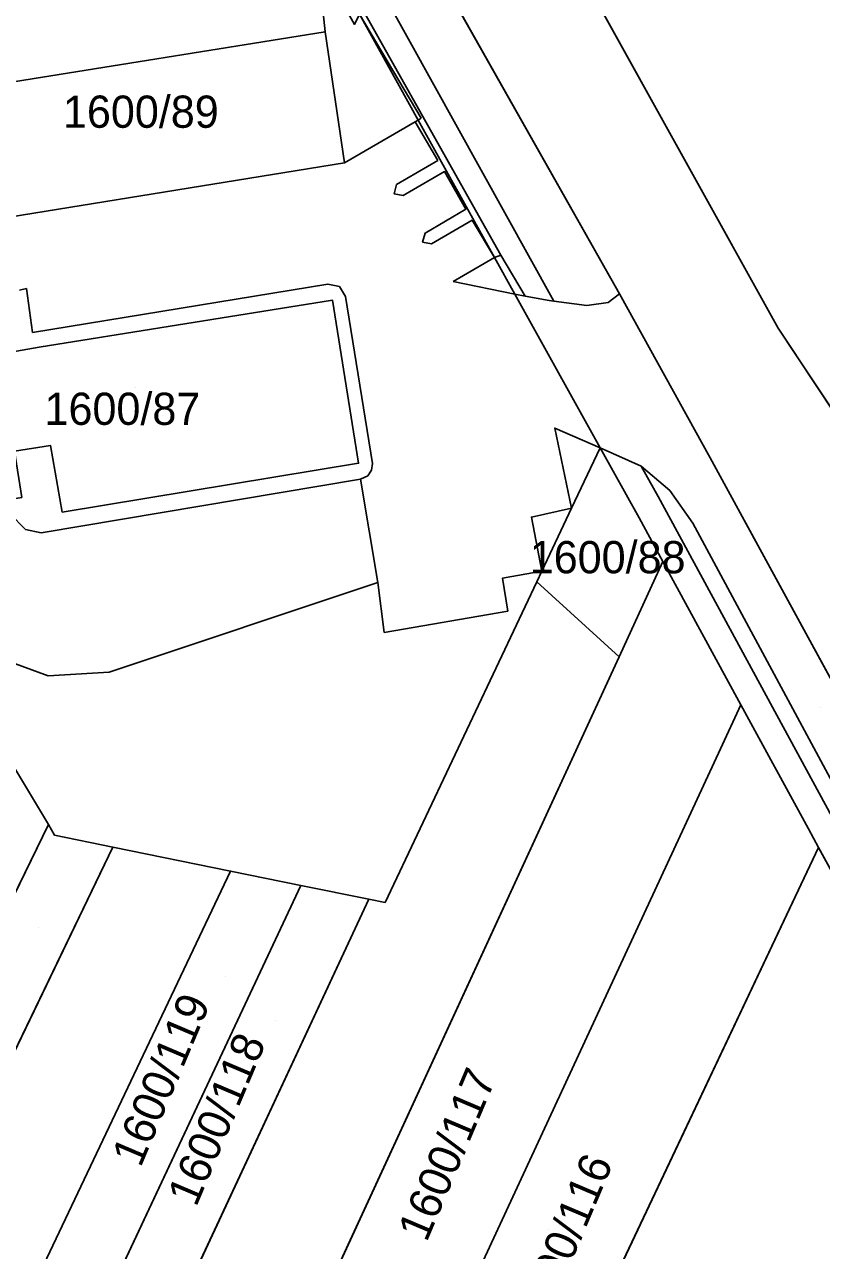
# Model space of a CAD drawing. Extents: x -262715 to -259381, y -1237238 to -1231182.
# Drawn here: x -261710.5 to -261661, y -1236433.9 to -1236357.8 of the extents above; entities that cross this region are included whole.
import ezdxf

# ---------------------------------------------------------------- set-up
doc = ezdxf.new("R2010")
doc.units = 0
for name, color, linetype in [('body_kn', 7, 'Continuous'), ('kladpar_druhypozemkov', 7, 'Continuous'), ('kladpar_hranice', 7, 'Continuous'), ('kladpar_parcelnecisla', 7, 'Continuous'), ('kladpar_plochy', 7, 'Continuous'), ('zappar_hrandruhpozemk', 7, 'Continuous')]:
    doc.layers.add(name, color=color, linetype=linetype)

msp = doc.modelspace()

# ---------------------------------------------------------------- linework, layer by layer
at = {"layer": 'body_kn'}
for p, q in [((-261691.84, -1236358.3), (-261691.84, -1236358.3)), ((-261691.84, -1236358.3), (-261691.84, -1236358.3)), ((-261685.87, -1236363.66), (-261685.87, -1236363.66)), ((-261686.24, -1236363.88), (-261686.24, -1236363.88)), ((-261686.06, -1236363.77), (-261686.06, -1236363.77)), ((-261686.06, -1236363.77), (-261686.06, -1236363.77)), ((-261690.64, -1236366.42), (-261690.64, -1236366.42)), ((-261690.64, -1236366.42), (-261690.64, -1236366.42)), ((-261684.85, -1236366.27), (-261684.85, -1236366.27)), ((-261684.43, -1236366.97), (-261684.43, -1236366.97)), ((-261687.4, -1236367.76), (-261687.4, -1236367.76)), ((-261687.56, -1236368.34), (-261687.56, -1236368.34)), ((-261686.99, -1236368.46), (-261686.99, -1236368.46)), ((-261683.11, -1236369.31), (-261683.11, -1236369.31)), ((-261682.72, -1236369.99), (-261682.72, -1236369.99)), ((-261685.63, -1236370.78), (-261685.63, -1236370.78)), ((-261685.79, -1236371.34), (-261685.79, -1236371.34)), ((-261685.24, -1236371.46), (-261685.24, -1236371.46)), ((-261681.32, -1236372.31), (-261681.32, -1236372.31)), ((-261681.32, -1236372.31), (-261681.32, -1236372.31)), ((-261680.93, -1236372.15), (-261680.93, -1236372.15)), ((-261680.93, -1236372.15), (-261680.93, -1236372.15)), ((-261710.37, -1236374.23), (-261710.37, -1236374.23)), ((-261691.67, -1236373.95), (-261691.67, -1236373.95)), ((-261690.95, -1236374.11), (-261690.95, -1236374.11)), ((-261683.89, -1236373.78), (-261683.89, -1236373.78)), ((-261691.37, -1236374.95), (-261691.37, -1236374.95)), ((-261690.57, -1236374.73), (-261690.57, -1236374.73)), ((-261680.07, -1236374.57), (-261680.07, -1236374.57)), ((-261680.07, -1236374.57), (-261680.07, -1236374.57)), ((-261679.42, -1236374.7), (-261679.42, -1236374.7)), ((-261679.42, -1236374.7), (-261679.42, -1236374.7)), ((-261677.94, -1236374.96), (-261677.94, -1236374.96)), ((-261677.65, -1236375.01), (-261677.65, -1236375.01)), ((-261673.58, -1236374.56), (-261673.58, -1236374.56)), ((-261675.59, -1236375.29), (-261675.59, -1236375.29)), ((-261674.27, -1236375.09), (-261674.27, -1236375.09)), ((-261709.99, -1236376.96), (-261709.99, -1236376.96)), ((-261663.73, -1236376.68), (-261663.73, -1236376.68)), ((-261709.58, -1236377.86), (-261709.58, -1236377.86)), ((-261677.59, -1236382.89), (-261677.59, -1236382.89)), ((-261708.87, -1236383.97), (-261708.87, -1236383.97)), ((-261674.77, -1236384.12), (-261674.77, -1236384.12)), ((-261674.77, -1236384.12), (-261674.77, -1236384.12)), ((-261667.95, -1236384.73), (-261667.95, -1236384.73)), ((-261689.76, -1236385.07), (-261689.76, -1236385.07)), ((-261688.95, -1236385.5), (-261688.95, -1236385.5)), ((-261688.9, -1236385.09), (-261688.9, -1236385.09)), ((-261672.22, -1236385.26), (-261672.22, -1236385.26)), ((-261672.22, -1236385.26), (-261672.22, -1236385.26)), ((-261689.65, -1236386.06), (-261689.65, -1236386.06)), ((-261689.65, -1236386.06), (-261689.65, -1236386.06)), ((-261689.19, -1236385.85), (-261689.19, -1236385.85)), ((-261671.18, -1236387.13), (-261671.18, -1236387.13)), ((-261670.45, -1236386.76), (-261670.45, -1236386.76)), ((-261676.54, -1236387.86), (-261676.54, -1236387.86)), ((-261708.15, -1236388.1), (-261708.15, -1236388.1)), ((-261679.04, -1236388.41), (-261679.04, -1236388.41)), ((-261672.36, -1236388.46), (-261672.36, -1236388.46)), ((-261710.43, -1236389.18), (-261710.43, -1236389.18)), ((-261709.46, -1236389.38), (-261709.46, -1236389.38)), ((-261669.03, -1236388.79), (-261669.03, -1236388.79)), ((-261678.39, -1236391.77), (-261678.39, -1236391.77)), ((-261670.88, -1236391.17), (-261670.88, -1236391.17)), ((-261670.88, -1236391.17), (-261670.88, -1236391.17)), ((-261688.57, -1236392.47), (-261688.57, -1236392.47)), ((-261688.57, -1236392.47), (-261688.57, -1236392.47)), ((-261680.84, -1236392.21), (-261680.84, -1236392.21)), ((-261678.71, -1236392.44), (-261678.71, -1236392.44)), ((-261680.49, -1236394.25), (-261680.49, -1236394.25)), ((-261688.17, -1236395.57), (-261688.17, -1236395.57)), ((-261673.6, -1236397.08), (-261673.6, -1236397.08)), ((-261673.6, -1236397.08), (-261673.6, -1236397.08)), ((-261709.02, -1236398.26), (-261709.02, -1236398.26)), ((-261705.24, -1236398.04), (-261705.24, -1236398.04)), ((-261666.04, -1236400.06), (-261666.04, -1236400.06)), ((-261666.04, -1236400.06), (-261666.04, -1236400.06)), ((-261667.31, -1236402.8), (-261667.31, -1236402.8)), ((-261709.01, -1236407.5), (-261709.01, -1236407.5)), ((-261709.01, -1236407.5), (-261709.01, -1236407.5)), ((-261661.85, -1236407.76), (-261661.85, -1236407.76)), ((-261708.62, -1236408.16), (-261708.62, -1236408.16)), ((-261705.02, -1236408.89), (-261705.02, -1236408.89)), ((-261705.02, -1236408.89), (-261705.02, -1236408.89)), ((-261661.22, -1236408.92), (-261661.22, -1236408.92)), ((-261661.22, -1236408.92), (-261661.22, -1236408.92)), ((-261697.7, -1236410.38), (-261697.7, -1236410.38)), ((-261697.7, -1236410.38), (-261697.7, -1236410.38)), ((-261693.35, -1236411.27), (-261693.35, -1236411.27)), ((-261693.35, -1236411.27), (-261693.35, -1236411.27)), ((-261689.12, -1236412.13), (-261689.12, -1236412.13)), ((-261689.12, -1236412.13), (-261689.12, -1236412.13)), ((-261688.12, -1236412.33), (-261688.12, -1236412.33))]:
    msp.add_line(p, q, dxfattribs=at)
at = {"layer": 'kladpar_druhypozemkov'}
for p, q in [((-261702.39, -1236362.63), (-261702.39, -1236362.63)), ((-261703.58, -1236380.34), (-261703.58, -1236380.34)), ((-261674.16, -1236390.41), (-261674.16, -1236390.41)), ((-261661.08, -1236400.25), (-261661.08, -1236400.25)), ((-261709.63, -1236413.9), (-261709.63, -1236413.9)), ((-261698.01, -1236416.92), (-261698.01, -1236416.92)), ((-261694.92, -1236419.65), (-261694.92, -1236419.65)), ((-261685.49, -1236427.76), (-261685.49, -1236427.76)), ((-261678, -1236432.63), (-261678, -1236432.63))]:
    msp.add_line(p, q, dxfattribs=at)
at = {"layer": 'kladpar_hranice'}
for p, q in [((-261670.88, -1236391.17), (-261673.6, -1236397.08)), ((-261670.88, -1236391.17), (-261666.04, -1236400.06)), ((-261709.01, -1236407.5), (-261719.14, -1236428.29)), ((-261705.02, -1236408.89), (-261697.7, -1236410.38)), ((-261697.7, -1236410.38), (-261693.35, -1236411.27)), ((-261693.35, -1236411.27), (-261705.78, -1236437.79)), ((-261693.35, -1236411.27), (-261689.12, -1236412.13))]:
    msp.add_line(p, q, dxfattribs=at)
for points in [[(-261606.74, -1236673.83), (-261605.49, -1236627.33), (-261605.6, -1236587.37), (-261606.65, -1236569.54), (-261610.51, -1236538.63), (-261616.75, -1236507.36), (-261627.58, -1236470.32), (-261634.06, -1236453.13), (-261638.93, -1236440.22), (-261651.22, -1236415.41), (-261667.95, -1236384.73), (-261673.58, -1236374.56), (-261690.26, -1236344.99), (-261697.62, -1236331.52), (-261705.75, -1236316.65), (-261717.48, -1236295.79)], [(-261697.62, -1236331.52), (-261690.26, -1236344.99), (-261673.58, -1236374.56), (-261674.27, -1236375.09), (-261675.59, -1236375.29), (-261677.65, -1236375.01), (-261700.2, -1236334.33), (-261699.18, -1236332.83), (-261697.62, -1236331.52)], [(-261680.07, -1236374.57), (-261681.32, -1236372.31), (-261686.06, -1236363.77), (-261689.71, -1236357.2), (-261690.02, -1236357.83), (-261692.89, -1236352.66), (-261694.56, -1236349.65), (-261694.45, -1236349.43), (-261694.25, -1236349.01), (-261694.99, -1236347.69), (-261700.5, -1236337.71), (-261700.62, -1236337.12), (-261700.33, -1236334.63), (-261700.2, -1236334.33), (-261677.65, -1236375.01), (-261677.94, -1236374.96), (-261679.42, -1236374.7), (-261680.07, -1236374.57)], [(-261608.7, -1236473.83), (-261611.46, -1236471.7), (-261614.14, -1236469.41), (-261616.04, -1236467.13), (-261617.04, -1236465.31), (-261619.12, -1236460.4), (-261620.68, -1236455.94), (-261622.07, -1236452.13), (-261626.49, -1236440.89), (-261628.88, -1236435.35), (-261631.76, -1236429.04), (-261634.26, -1236424.02), (-261640.02, -1236413.6), (-261642.4, -1236409.53), (-261652.11, -1236394.23), (-261663.73, -1236376.68), (-261679.97, -1236347.43)], [(-261679.97, -1236347.43), (-261663.73, -1236376.68), (-261652.11, -1236394.23), (-261642.4, -1236409.53), (-261640.02, -1236413.6), (-261634.26, -1236424.02), (-261631.76, -1236429.04), (-261628.88, -1236435.35), (-261626.49, -1236440.89), (-261622.07, -1236452.13), (-261620.68, -1236455.94), (-261619.12, -1236460.4), (-261617.04, -1236465.31), (-261616.04, -1236467.13), (-261614.14, -1236469.41), (-261611.46, -1236471.7), (-261608.7, -1236473.83)], [(-261689.71, -1236357.2), (-261686.06, -1236363.77), (-261681.32, -1236372.31), (-261680.07, -1236374.57), (-261674.77, -1236384.12), (-261676.54, -1236387.86), (-261678.39, -1236391.77), (-261678.71, -1236392.44), (-261688.12, -1236412.33), (-261689.12, -1236412.13), (-261693.35, -1236411.27), (-261697.7, -1236410.38), (-261705.02, -1236408.89), (-261708.62, -1236408.16), (-261709.01, -1236407.5), (-261711.85, -1236402.73), (-261716.28, -1236395.26), (-261720.34, -1236388.42), (-261720.49, -1236388.17), (-261722.66, -1236384.52)], [(-261716.84, -1236377.47), (-261717.77, -1236377.6), (-261721.13, -1236378.05), (-261719.93, -1236385.39), (-261716.63, -1236384.9), (-261716.31, -1236386.81), (-261716.03, -1236388.08), (-261715.17, -1236387.91), (-261711.58, -1236387.34), (-261710.66, -1236387.19), (-261711.11, -1236384.33), (-261708.87, -1236383.97), (-261708.15, -1236388.1), (-261689.76, -1236385.07), (-261691.37, -1236374.95), (-261709.58, -1236377.86), (-261712.07, -1236378.3), (-261712.32, -1236376.72), (-261713.33, -1236376.89), (-261716.84, -1236377.47)], [(-261716.84, -1236377.47), (-261713.33, -1236376.89), (-261712.32, -1236376.72), (-261712.07, -1236378.3), (-261709.58, -1236377.86), (-261691.37, -1236374.95), (-261689.76, -1236385.07), (-261708.15, -1236388.1), (-261708.87, -1236383.97), (-261711.11, -1236384.33), (-261710.66, -1236387.19), (-261711.58, -1236387.34), (-261715.17, -1236387.91), (-261716.03, -1236388.08), (-261716.31, -1236386.81), (-261716.63, -1236384.9), (-261717.77, -1236377.6), (-261716.84, -1236377.47)], [(-261679.42, -1236374.7), (-261677.94, -1236374.96), (-261677.65, -1236375.01), (-261675.59, -1236375.29), (-261674.27, -1236375.09), (-261673.58, -1236374.56), (-261667.95, -1236384.73), (-261651.22, -1236415.41), (-261638.93, -1236440.22), (-261634.06, -1236453.13), (-261646.48, -1236431.66), (-261653.71, -1236417.21), (-261669.03, -1236388.79), (-261670.45, -1236386.76), (-261672.22, -1236385.26), (-261674.77, -1236384.12), (-261680.07, -1236374.57), (-261679.42, -1236374.7)], [(-261722.86, -1236384.19), (-261737.72, -1236415.3), (-261734.11, -1236417.94), (-261728.63, -1236421.65), (-261722.83, -1236425.61), (-261719.14, -1236428.29), (-261715.58, -1236430.86), (-261705.02, -1236408.89)], [(-261673.6, -1236397.08), (-261678.71, -1236392.44), (-261678.39, -1236391.77), (-261676.54, -1236387.86), (-261674.77, -1236384.12)], [(-261674.77, -1236384.12), (-261672.36, -1236388.46), (-261670.88, -1236391.17)], [(-261674.77, -1236384.12), (-261672.22, -1236385.26), (-261671.18, -1236387.13), (-261655.27, -1236416.45), (-261643.32, -1236442.53), (-261633.1, -1236471.18), (-261624.01, -1236508.14), (-261618.7, -1236537.68), (-261614.9, -1236570.1), (-261614.03, -1236588.76), (-261614.24, -1236627.24), (-261614.64, -1236671.44)], [(-261633.05, -1236478.19), (-261634.67, -1236471.57), (-261644.75, -1236443.11), (-261656.76, -1236417.09), (-261661.22, -1236408.92), (-261661.85, -1236407.76), (-261666.04, -1236400.06), (-261670.88, -1236391.17), (-261672.36, -1236388.46), (-261674.77, -1236384.12)], [(-261672.22, -1236385.26), (-261670.45, -1236386.76), (-261669.03, -1236388.79), (-261653.71, -1236417.21), (-261646.48, -1236431.66), (-261634.06, -1236453.13), (-261627.58, -1236470.32), (-261616.75, -1236507.36), (-261610.51, -1236538.63), (-261606.65, -1236569.54), (-261605.6, -1236587.37), (-261605.49, -1236627.33), (-261606.74, -1236673.83)], [(-261614.64, -1236671.44), (-261614.24, -1236627.24), (-261614.03, -1236588.76), (-261614.9, -1236570.1), (-261618.7, -1236537.68), (-261624.01, -1236508.14), (-261633.1, -1236471.18), (-261643.32, -1236442.53), (-261655.27, -1236416.45), (-261671.18, -1236387.13), (-261672.22, -1236385.26)], [(-261689, -1236449.62), (-261695.63, -1236444.89), (-261673.6, -1236397.08), (-261670.88, -1236391.17)], [(-261689.12, -1236412.13), (-261688.12, -1236412.33), (-261678.71, -1236392.44), (-261673.6, -1236397.08)], [(-261673.6, -1236397.08), (-261695.63, -1236444.89), (-261689, -1236449.62), (-261682.58, -1236454.1), (-261661.22, -1236408.92)], [(-261666.04, -1236400.06), (-261667.31, -1236402.8), (-261689, -1236449.62)], [(-261661.22, -1236408.92), (-261682.58, -1236454.1), (-261689, -1236449.62), (-261667.31, -1236402.8), (-261666.04, -1236400.06)], [(-261666.04, -1236400.06), (-261661.85, -1236407.76), (-261661.22, -1236408.92)], [(-261722.83, -1236425.61), (-261711.85, -1236402.73), (-261709.01, -1236407.5)], [(-261705.02, -1236408.89), (-261715.58, -1236430.86), (-261719.14, -1236428.29), (-261709.01, -1236407.5)], [(-261709.01, -1236407.5), (-261708.62, -1236408.16), (-261705.02, -1236408.89)], [(-261661.22, -1236408.92), (-261656.76, -1236417.09), (-261644.75, -1236443.11), (-261634.67, -1236471.57), (-261633.05, -1236478.19)], [(-261705.78, -1236437.79), (-261709.49, -1236435.24), (-261697.7, -1236410.38)], [(-261697.7, -1236410.38), (-261709.49, -1236435.24), (-261705.78, -1236437.79), (-261702.27, -1236440.35), (-261689.12, -1236412.13)], [(-261689.12, -1236412.13), (-261702.27, -1236440.35), (-261705.78, -1236437.79), (-261693.35, -1236411.27)]]:
    msp.add_lwpolyline(points, dxfattribs=at)
at = {"layer": 'kladpar_plochy'}
for p, q in [((-261673.58, -1236374.56), (-261690.26, -1236344.99)), ((-261679.97, -1236347.43), (-261663.73, -1236376.68)), ((-261689.71, -1236357.2), (-261686.06, -1236363.77)), ((-261686.06, -1236363.77), (-261681.32, -1236372.31)), ((-261681.32, -1236372.31), (-261680.07, -1236374.57)), ((-261691.37, -1236374.95), (-261709.58, -1236377.86)), ((-261689.76, -1236385.07), (-261691.37, -1236374.95)), ((-261680.07, -1236374.57), (-261674.77, -1236384.12)), ((-261667.95, -1236384.73), (-261673.58, -1236374.56)), ((-261663.73, -1236376.68), (-261652.11, -1236394.23)), ((-261709.58, -1236377.86), (-261712.07, -1236378.3)), ((-261711.11, -1236384.33), (-261708.87, -1236383.97)), ((-261708.87, -1236383.97), (-261708.15, -1236388.1)), ((-261674.77, -1236384.12), (-261676.54, -1236387.86)), ((-261651.22, -1236415.41), (-261667.95, -1236384.73)), ((-261708.15, -1236388.1), (-261689.76, -1236385.07)), ((-261676.54, -1236387.86), (-261678.39, -1236391.77)), ((-261678.39, -1236391.77), (-261678.71, -1236392.44)), ((-261678.71, -1236392.44), (-261688.12, -1236412.33)), ((-261688.12, -1236412.33), (-261678.71, -1236392.44)), ((-261678.71, -1236392.44), (-261673.6, -1236397.08)), ((-261673.6, -1236397.08), (-261695.63, -1236444.89)), ((-261709.01, -1236407.5), (-261711.85, -1236402.73)), ((-261708.62, -1236408.16), (-261709.01, -1236407.5)), ((-261705.02, -1236408.89), (-261708.62, -1236408.16)), ((-261715.58, -1236430.86), (-261705.02, -1236408.89)), ((-261697.7, -1236410.38), (-261705.02, -1236408.89)), ((-261705.02, -1236408.89), (-261697.7, -1236410.38)), ((-261682.58, -1236454.1), (-261661.22, -1236408.92)), ((-261661.22, -1236408.92), (-261656.76, -1236417.09)), ((-261697.7, -1236410.38), (-261709.49, -1236435.24)), ((-261693.35, -1236411.27), (-261697.7, -1236410.38)), ((-261689.12, -1236412.13), (-261693.35, -1236411.27)), ((-261702.27, -1236440.35), (-261689.12, -1236412.13)), ((-261688.12, -1236412.33), (-261689.12, -1236412.13)), ((-261689.12, -1236412.13), (-261688.12, -1236412.33))]:
    msp.add_line(p, q, dxfattribs=at)
for points in [[(-261697.62, -1236331.52), (-261690.26, -1236344.99), (-261673.58, -1236374.56), (-261674.27, -1236375.09), (-261675.59, -1236375.29), (-261677.65, -1236375.01), (-261700.2, -1236334.33), (-261699.18, -1236332.83)], [(-261680.07, -1236374.57), (-261681.32, -1236372.31), (-261686.06, -1236363.77), (-261689.71, -1236357.2), (-261690.02, -1236357.83), (-261692.89, -1236352.66), (-261694.56, -1236349.65), (-261694.45, -1236349.43), (-261694.25, -1236349.01), (-261694.99, -1236347.69), (-261700.5, -1236337.71), (-261700.62, -1236337.12), (-261700.33, -1236334.63), (-261700.2, -1236334.33), (-261677.65, -1236375.01), (-261677.94, -1236374.96), (-261679.42, -1236374.7)], [(-261716.84, -1236377.47), (-261713.33, -1236376.89), (-261712.32, -1236376.72), (-261712.07, -1236378.3), (-261709.58, -1236377.86), (-261691.37, -1236374.95), (-261689.76, -1236385.07), (-261708.15, -1236388.1), (-261708.87, -1236383.97), (-261711.11, -1236384.33), (-261710.66, -1236387.19), (-261711.58, -1236387.34), (-261715.17, -1236387.91), (-261716.03, -1236388.08), (-261716.31, -1236386.81), (-261716.63, -1236384.9), (-261717.77, -1236377.6)], [(-261679.42, -1236374.7), (-261677.94, -1236374.96), (-261677.65, -1236375.01), (-261675.59, -1236375.29), (-261674.27, -1236375.09), (-261673.58, -1236374.56), (-261667.95, -1236384.73), (-261651.22, -1236415.41), (-261638.93, -1236440.22), (-261634.06, -1236453.13), (-261646.48, -1236431.66), (-261653.71, -1236417.21), (-261669.03, -1236388.79), (-261670.45, -1236386.76), (-261672.22, -1236385.26), (-261674.77, -1236384.12), (-261680.07, -1236374.57)], [(-261674.77, -1236384.12), (-261672.36, -1236388.46), (-261670.88, -1236391.17), (-261673.6, -1236397.08), (-261678.71, -1236392.44), (-261678.39, -1236391.77), (-261676.54, -1236387.86)], [(-261672.22, -1236385.26), (-261670.45, -1236386.76), (-261669.03, -1236388.79), (-261653.71, -1236417.21), (-261646.48, -1236431.66), (-261634.06, -1236453.13), (-261627.58, -1236470.32), (-261616.75, -1236507.36), (-261610.51, -1236538.63), (-261606.65, -1236569.54), (-261605.6, -1236587.37), (-261605.49, -1236627.33), (-261606.74, -1236673.83), (-261613.82, -1236669.82), (-261614.64, -1236671.44), (-261614.24, -1236627.24), (-261614.03, -1236588.76), (-261614.9, -1236570.1), (-261618.7, -1236537.68), (-261624.01, -1236508.14), (-261633.1, -1236471.18), (-261643.32, -1236442.53), (-261655.27, -1236416.45), (-261671.18, -1236387.13)], [(-261670.88, -1236391.17), (-261666.04, -1236400.06), (-261667.31, -1236402.8), (-261689, -1236449.62), (-261695.63, -1236444.89), (-261673.6, -1236397.08)], [(-261666.04, -1236400.06), (-261661.85, -1236407.76), (-261661.22, -1236408.92), (-261682.58, -1236454.1), (-261689, -1236449.62), (-261667.31, -1236402.8)], [(-261709.01, -1236407.5), (-261719.14, -1236428.29), (-261722.83, -1236425.61), (-261711.85, -1236402.73)], [(-261705.02, -1236408.89), (-261715.58, -1236430.86), (-261719.14, -1236428.29), (-261709.01, -1236407.5), (-261708.62, -1236408.16)], [(-261697.7, -1236410.38), (-261693.35, -1236411.27), (-261705.78, -1236437.79), (-261709.49, -1236435.24)], [(-261689.12, -1236412.13), (-261702.27, -1236440.35), (-261705.78, -1236437.79), (-261693.35, -1236411.27)]]:
    msp.add_lwpolyline(points, close=True, dxfattribs=at)
for points in [[(-261608.7, -1236473.83), (-261611.46, -1236471.7), (-261614.14, -1236469.41), (-261616.04, -1236467.13), (-261617.04, -1236465.31), (-261619.12, -1236460.4), (-261620.68, -1236455.94), (-261622.07, -1236452.13), (-261626.49, -1236440.89), (-261628.88, -1236435.35), (-261631.76, -1236429.04), (-261634.26, -1236424.02), (-261640.02, -1236413.6), (-261642.4, -1236409.53), (-261652.11, -1236394.23), (-261663.73, -1236376.68), (-261679.97, -1236347.43)], [(-261633.05, -1236478.19), (-261634.67, -1236471.57), (-261644.75, -1236443.11), (-261656.76, -1236417.09), (-261661.22, -1236408.92), (-261661.85, -1236407.76), (-261666.04, -1236400.06), (-261670.88, -1236391.17), (-261672.36, -1236388.46), (-261674.77, -1236384.12), (-261672.22, -1236385.26), (-261671.18, -1236387.13), (-261655.27, -1236416.45), (-261643.32, -1236442.53), (-261633.1, -1236471.18), (-261624.01, -1236508.14)]]:
    msp.add_lwpolyline(points, dxfattribs=at)
at = {"layer": 'zappar_hrandruhpozemk'}
for p, q in [((-261700.62, -1236337.12), (-261680.93, -1236372.15)), ((-261692.09, -1236355.87), (-261691.84, -1236358.3)), ((-261685.87, -1236363.66), (-261689.71, -1236357.2)), ((-261691.84, -1236358.3), (-261712.74, -1236361.64)), ((-261690.64, -1236366.42), (-261691.84, -1236358.3)), ((-261686.06, -1236363.77), (-261685.87, -1236363.66)), ((-261686.06, -1236363.77), (-261686.24, -1236363.88)), ((-261711.45, -1236369.79), (-261690.64, -1236366.42)), ((-261687.4, -1236367.76), (-261684.85, -1236366.27)), ((-261683.89, -1236373.78), (-261681.32, -1236372.31)), ((-261680.93, -1236372.15), (-261681.32, -1236372.31)), ((-261679.42, -1236374.7), (-261680.93, -1236372.15)), ((-261691.67, -1236373.95), (-261709.99, -1236376.96)), ((-261680.07, -1236374.57), (-261683.89, -1236373.78)), ((-261688.57, -1236392.47), (-261689.65, -1236386.06)), ((-261711.41, -1236388.18), (-261710.43, -1236389.18)), ((-261688.17, -1236395.57), (-261688.57, -1236392.47)), ((-261680.49, -1236394.25), (-261688.17, -1236395.57))]:
    msp.add_line(p, q, dxfattribs=at)
for points in [[(-261684.85, -1236366.27), (-261686.24, -1236363.88), (-261690.64, -1236366.42)], [(-261685.24, -1236371.46), (-261685.79, -1236371.34), (-261685.63, -1236370.78), (-261683.11, -1236369.31), (-261684.43, -1236366.97), (-261686.99, -1236368.46), (-261687.56, -1236368.34), (-261687.4, -1236367.76)], [(-261681.32, -1236372.31), (-261682.72, -1236369.99), (-261685.24, -1236371.46)], [(-261709.99, -1236376.96), (-261710.37, -1236374.23), (-261710.81, -1236374.33)], [(-261689.65, -1236386.06), (-261689.19, -1236385.85), (-261688.95, -1236385.5), (-261688.9, -1236385.09), (-261690.57, -1236374.73), (-261690.95, -1236374.11), (-261691.67, -1236373.95)], [(-261674.77, -1236384.12), (-261677.59, -1236382.89), (-261676.54, -1236387.86), (-261679.04, -1236388.41), (-261678.39, -1236391.77), (-261680.84, -1236392.21), (-261680.49, -1236394.25)], [(-261710.43, -1236389.18), (-261709.46, -1236389.38), (-261689.65, -1236386.06)], [(-261713.34, -1236395.53), (-261711.68, -1236397.29), (-261709.02, -1236398.26), (-261705.24, -1236398.04), (-261688.57, -1236392.47)]]:
    msp.add_lwpolyline(points, dxfattribs=at)

# ---------------------------------------------------------------- texts
at = {"layer": 'kladpar_parcelnecisla'}
for s, p in [('1600/89', (-261708.106, -1236364.25)), ('1600/87', (-261709.249, -1236382.69)), ('1600/88', (-261679.14, -1236391.9))]:
    msp.add_text(s, height=2, dxfattribs=at).set_placement(p)
for s, p in [('1600/119', (-261703.293, -1236428.835)), ('1600/118', (-261699.842, -1236431.287)), ('1600/117', (-261685.544, -1236433.472)), ('1600/116', (-261678.303, -1236438.785))]:
    msp.add_text(s, height=2, rotation=67, dxfattribs=at).set_placement(p)

doc.saveas('drawing.dxf')
